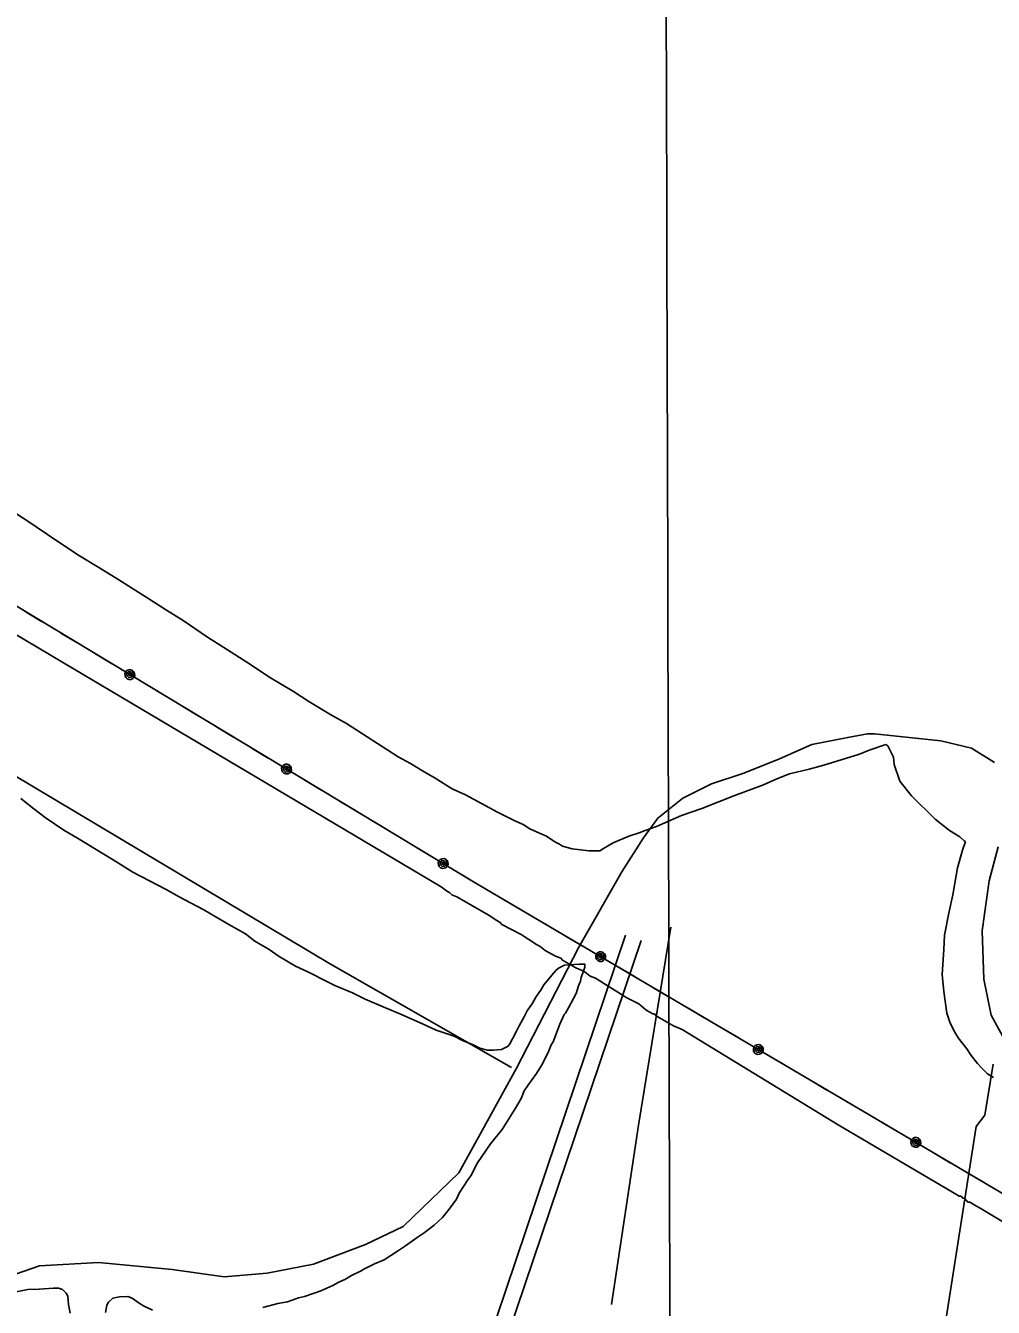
# Model space of a CAD drawing. Extents: x 3355677 to 3393573, y 612928 to 638357.
# Drawn here: x 3379651 to 3381418, y 632784 to 635125 of the extents above; entities that cross this region are included whole.
import ezdxf

# ---------------------------------------------------------------- set-up
doc = ezdxf.new("R2010")
doc.units = 0
for name, color, linetype in [('V-GRID-MAJR', 7, 'Continuous'), ('V-ROAD-CNTR', 7, 'Continuous'), ('V-SITE-VEGE', 7, 'Continuous'), ('V-TOPO-SHOR', 7, 'Continuous'), ('V-UTIL-LINE', 7, 'Continuous')]:
    doc.layers.add(name, color=color, linetype=linetype)

msp = doc.modelspace()

# ---------------------------------------------------------------- linework, layer by layer
at = {"layer": 'V-GRID-MAJR'}
msp.add_spline([(3380867.299, 618367.203), (3380850.557, 624425.373), (3380833.806, 630486.627), (3380817.056, 636547.903), (3380817.048, 636550.964)], degree=3, dxfattribs=at)
at = {"layer": 'V-ROAD-CNTR'}
for points in [[(3380116.452906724, 631620.5145183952), (3380474.245, 632657.045), (3380746.3510000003, 633463.829)], [(3380029.545, 631276.799), (3380502.637, 632647.357), (3380774.7770000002, 633454.241)]]:
    msp.add_lwpolyline(points, dxfattribs=at)
at = {"layer": 'V-SITE-VEGE'}
for p, q in [((3379653.236, 634221.553), (3379596.732, 634257.436)), ((3379691.247, 634195.797), (3379653.236, 634221.553)), ((3379746.639, 634158.833), (3379691.247, 634195.797)), ((3379784.679, 634135.2680000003), (3379746.639, 634158.833)), ((3379821.639, 634112.818), (3379784.679, 634135.268)), ((3379875.966, 634078.062), (3379821.639, 634112.818)), ((3379908.572, 634057.8640000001), (3379875.966, 634078.062)), ((3379939.001, 634038.7950000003), (3379908.572, 634057.8640000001)), ((3379983.525, 634008.5650000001), (3379939.001, 634038.7950000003)), ((3380012.858, 633989.5100000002), (3379983.525, 634008.5650000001)), ((3380061.75, 633958.1180000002), (3380012.858, 633989.5100000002)), ((3380095.4220000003, 633935.715), (3380061.75, 633958.1180000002)), ((3380139.992, 633908.7700000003), (3380095.4220000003, 633935.7150000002)), ((3380168.244, 633890.827), (3380139.992, 633908.77)), ((3380209.559, 633866.122), (3380168.244, 633890.827)), ((3380236.7460000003, 633850.39), (3380209.559, 633866.122)), ((3380331.275, 633789.8470000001), (3380236.7460000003, 633850.39)), ((3381221.863, 633812.3270000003), (3381191.014, 633801.7990000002)), ((3381225.119, 633810.087), (3381221.863, 633812.3270000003)), ((3381229.381, 633801.256), (3381225.119, 633810.087)), ((3380354.125, 633777.462), (3380331.275, 633789.8470000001)), ((3381173.3680000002, 633794.3750000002), (3381108.397, 633774.4620000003)), ((3381191.014, 633801.7990000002), (3381173.3680000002, 633794.3750000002)), ((3381235.787, 633789.105), (3381229.381, 633801.256)), ((3381236.696, 633775.937), (3381235.787, 633789.105)), ((3380375.86, 633763.9990000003), (3380354.125, 633777.4620000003)), ((3380398.694, 633750.5190000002), (3380375.86, 633763.9990000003)), ((3381081.98, 633767.1630000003), (3381045.683, 633758.9030000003)), ((3381108.397, 633774.4620000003), (3381081.98, 633767.1630000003)), ((3381247.225, 633745.0880000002), (3381236.696, 633775.937)), ((3380430.218, 633731.434), (3380398.694, 633750.519)), ((3380998.254, 633738.747), (3380944.2460000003, 633718.679)), ((3381022.525, 633749.3640000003), (3380998.254, 633738.7470000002)), ((3381045.683, 633758.9030000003), (3381022.525, 633749.3640000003)), ((3381268.774, 633718.47), (3381247.225, 633745.088)), ((3380454.18, 633720.1310000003), (3380430.218, 633731.4340000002)), ((3380512.9390000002, 633688.6000000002), (3380454.18, 633720.1310000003)), ((3380944.2460000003, 633718.679), (3380885.808, 633695.383)), ((3381312.032, 633676.1950000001), (3381268.774, 633718.47)), ((3380885.808, 633695.383), (3380848.352, 633682.757)), ((3380544.511, 633672.8030000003), (3380512.9390000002, 633688.6000000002)), ((3380559.765, 633666.008), (3380544.511, 633672.8030000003)), ((3380848.352, 633682.757), (3380803.114, 633662.5650000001)), ((3381338.046, 633654.9940000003), (3381312.032, 633676.1950000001)), ((3380571.713, 633658.1660000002), (3380559.765, 633666.008)), ((3380589.143, 633650.245), (3380571.713, 633658.1660000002)), ((3380602.22, 633644.5780000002), (3380589.143, 633650.245)), ((3380617.426, 633634.491), (3380602.22, 633644.5780000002)), ((3380752.426, 633644.643), (3380723.754, 633632.9900000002)), ((3380771.153, 633650.957), (3380752.426, 633644.643)), ((3380782.177, 633655.187), (3380771.153, 633650.957)), ((3380803.114, 633662.5650000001), (3380782.177, 633655.187)), ((3381356.525, 633643.7710000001), (3381338.046, 633654.9940000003)), ((3381365.186, 633635.9720000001), (3381356.525, 633643.7710000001)), ((3380626.134, 633629.986), (3380617.426, 633634.491)), ((3380631.5670000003, 633626.6190000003), (3380626.134, 633629.986)), ((3380649.045, 633621.986), (3380631.5670000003, 633626.6190000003)), ((3380679.691, 633618.2630000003), (3380649.045, 633621.9860000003)), ((3380706.061, 633622.275), (3380699.4220000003, 633617.985)), ((3380723.754, 633632.9900000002), (3380706.061, 633622.2750000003)), ((3381361.665, 633619.576), (3381367.363, 633634.846)), ((3381367.363, 633634.846), (3381365.186, 633635.9720000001)), ((3380699.4220000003, 633617.985), (3380679.691, 633618.263)), ((3381352.431, 633586.8140000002), (3381361.665, 633619.576)), ((3381344.058, 633537.5960000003), (3381352.431, 633586.8140000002)), ((3381337.046, 633506.997), (3381344.058, 633537.5960000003)), ((3381328.768, 633464.354), (3381337.046, 633506.997)), ((3381327.302, 633438.0620000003), (3381328.768, 633464.354)), ((3381324.457, 633392.053), (3381327.302, 633438.0620000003)), ((3381327.312, 633361.3150000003), (3381324.457, 633392.053)), ((3381333.329, 633321.76), (3381327.312, 633361.3150000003)), ((3381338.578, 633305.2390000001), (3381333.329, 633321.76)), ((3381344.953, 633290.8960000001), (3381338.578, 633305.2390000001)), ((3381353.52, 633276.5220000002), (3381344.953, 633290.8960000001)), ((3381369.683, 633256.5580000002), (3381353.52, 633276.5220000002)), ((3381377.187, 633244.39), (3381369.683, 633256.5580000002)), ((3381389.043, 633229.971), (3381377.187, 633244.39)), ((3381395.5100000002, 633222.204), (3381389.043, 633229.971)), ((3381407.413, 633211.0700000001), (3381395.5100000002, 633222.204)), ((3381418.282, 633204.34), (3381407.413, 633211.0700000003))]:
    msp.add_line(p, q, dxfattribs=at)
for points in [[(3379642.586, 633713.724), (3379666.437, 633694.75), (3379687.048, 633679.107), (3379720.703, 633655.604), (3379745.713, 633641), (3379810.94, 633601.703), (3379846.805, 633579.267), (3379907.755, 633547.705), (3379931.686, 633534.211), (3379952.356, 633522.953), (3379976.302, 633510.555), (3379996.96, 633498.203), (3380021.968, 633483.5970000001), (3380052.43, 633466.719), (3380069.7830000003, 633453.3150000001), (3380095.872, 633437.599), (3380114.3370000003, 633425.2760000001), (3380143.685, 633407.321), (3380166.565, 633397.126), (3380203.5700000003, 633377.965), (3380215.551, 633372.313), (3380248.252, 633358.693), (3380271.115, 633347.407), (3380308.168, 633331.533), (3380334.321, 633320.199), (3380375.727, 633302.0700000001), (3380400.785, 633290.753), (3380433.514, 633279.3250000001), (3380448.753, 633271.434), (3380468.375, 633263.482), (3380480.355, 633257.831), (3380494.558, 633254.3420000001), (3380505.519, 633254.184), (3380519.786, 633255.079), (3380528.617, 633259.341), (3380531.936, 633261.485), (3380535.287, 633265.8250000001), (3380539.7970000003, 633274.531), (3380547.671, 633288.672), (3380552.1950000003, 633298.476), (3380561.198, 633314.795), (3380566.8340000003, 633325.68), (3380576.9, 633339.79), (3380582.536, 633350.6730000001), (3380592.602, 633364.784), (3380597.112, 633373.492), (3380611.612, 633390.831), (3380619.409, 633399.49), (3380623.855, 633403.813), (3380634.893, 633409.138), (3380662.328, 633410.942), (3380672.196, 633410.803), (3380672.1180000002, 633405.3200000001), (3380665.278, 633386.78), (3380664.088, 633380.22), (3380660.676, 633371.495), (3380656.088, 633357.309), (3380642.561, 633331.187), (3380636.9390000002, 633321.397), (3380634.717, 633319.237), (3380626.798, 633301.806), (3380614.272, 633269.091), (3380610.909, 633263.658)], [(3380610.909, 633263.658), (3380606.369, 633252.759), (3380595.066, 633228.797), (3380583.855, 633211.414), (3380568.198, 633189.707), (3380561.481, 633179.936), (3380555.798, 633165.762), (3380545.685, 633148.3640000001), (3380521.0100000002, 633109.243), (3380499.811, 633083.231), (3380476.294, 633048.477), (3380463.896, 633024.532), (3380458.307, 633016.938), (3380442.619, 632993.037), (3380438.079, 632982.14), (3380424.66, 632963.6900000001), (3380412.386, 632948.514), (3380404.6040000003, 632940.949), (3380396.838, 632934.481), (3380379.098, 632920.479), (3380365.819, 632911.8960000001), (3380344.776, 632896.845), (3380330.3850000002, 632887.18), (3380306.038, 632871.079), (3380288.39, 632863.655), (3380268.519, 632854.066), (3380264.089, 632850.841), (3380246.4250000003, 632842.321), (3380235.37, 632835.8960000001), (3380223.235, 632830.588), (3380212.18, 632824.165), (3380190.117, 632814.612), (3380177.997, 632810.397), (3380160.366, 632804.068), (3380149.372, 632802.031), (3380129.5330000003, 632794.637), (3380111.947, 632791.596), (3380084.434, 632784.311)], [(3379732.346, 632773.944), (3379729.274, 632789.337), (3379728.395, 632804.699), (3379725.184, 632810.227), (3379718.7, 632816.897), (3379711.059, 632819.197), (3379702.29, 632819.322), (3379675.95, 632817.501), (3379655.108, 632816.7000000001), (3379627.626, 632811.607)], [(3379882.628, 632779.492), (3379866.295, 632787.398), (3379858.683, 632791.8910000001), (3379845.656, 632800.8470000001), (3379838.029, 632804.245), (3379822.667, 632803.366), (3379810.578, 632801.343), (3379802.795, 632793.779), (3379799.432, 632788.344), (3379797.053, 632775.22)]]:
    msp.add_lwpolyline(points, dxfattribs=at)
at = {"layer": 'V-TOPO-SHOR'}
for points in [[(3376305.37202455, 635739.9241875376), (3376879.4636844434, 635409.5590334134), (3377093.7168543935, 635286.6979178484), (3377791.495372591, 634855.176239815), (3378071.7024209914, 634683.1189793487), (3378697.9914121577, 634319.9779364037), (3378794.179536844, 634246.1765386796), (3378903.98778165, 634208.0660516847), (3379316.088226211, 633943.1018873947), (3380208.8636204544, 633410.6103751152), (3380538.482224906, 633222.226203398)], [(3379561.8672371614, 632820.714522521), (3379676.387524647, 632859.9786210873), (3379784.3637957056, 632866.5226375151), (3379918.5161324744, 632853.4346046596), (3380013.404370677, 632840.346571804), (3380091.93256781, 632846.8905882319), (3380177.004781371, 632863.2506293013), (3380271.893019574, 632899.2427196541), (3380340.6051920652, 632931.9628017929), (3380442.037446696, 633030.1230482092), (3380546.7417095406, 633219.8995246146), (3380661.261997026, 633442.3960831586), (3380739.7901941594, 633579.8204281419), (3380779.054292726, 633641.9885842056), (3380805.2303584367, 633677.9806745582), (3380851.0384734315, 633713.9727649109), (3380903.3906048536, 633740.148830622), (3380962.286752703, 633759.7808799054), (3381027.726916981, 633785.9569456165), (3381086.623064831, 633812.1330113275), (3381152.0632291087, 633825.221044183), (3381188.055319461, 633831.7650606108), (3381201.143352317, 633831.7650606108), (3381322.2076562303, 633818.6770277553), (3381377.8317958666, 633805.5889948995), (3381420.3679026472, 633779.4129291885)], [(3381426.911919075, 633625.6285431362), (3381410.5518780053, 633563.4603870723), (3381397.46384515, 633471.8441570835), (3381400.735853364, 633383.4999353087), (3381413.823886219, 633318.0597710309), (3381446.543968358, 633259.1636231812)], [(3380829.3366561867, 633478.7516303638), (3380769.8700741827, 633117.3777858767), (3380720.618905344, 632789.4274663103)], [(3381417.72715657, 633228.3474763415), (3381402.235862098, 633135.3997095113), (3381386.7445676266, 633114.7446502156), (3381329.943154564, 632753.2811125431), (3381319.6156249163, 632727.4622884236), (3381273.1417415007, 632727.4622884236), (3380849.7130259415, 632763.6086421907), (3380818.730436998, 632582.8768733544), (3380792.911612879, 632412.472634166), (3380792.911612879, 632335.0161618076)]]:
    msp.add_lwpolyline(points, dxfattribs=at)
at = {"layer": 'V-UTIL-LINE'}
for points in [[(3375476.2870000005, 636536.981), (3376180.1210000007, 636123.203), (3377572.3220000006, 635287.31), (3379039.1690000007, 634423.78), (3380468.9600000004, 633561.52), (3381192.3010000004, 633135.343), (3382557.4710000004, 632329.208), (3383883.2040000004, 631538.453), (3385271.9430000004, 630701.626), (3386423.5670000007, 630728.5920000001), (3387325.9580000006, 630116.826)], [(3381833.508, 632701.451), (3381393.8540000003, 632965.713), (3381387.521, 632969.324), (3381381.17, 632972.981), (3381374.838, 632976.5920000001), (3381371.688, 632976.584), (3381368.548, 632980.178), (3381365.347, 632983.846), (3381362.198, 632983.836), (3381359.036, 632987.457), (3381355.865, 632987.446), (3381343.223, 632994.692), (3381134.47, 633117.75), (3380849.809, 633291.511), (3380833.9960000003, 633298.746), (3380821.313, 633305.99), (3380808.67, 633313.211), (3380802.34, 633316.8470000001), (3380799.18, 633320.465), (3380796.0300000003, 633320.457), (3380789.7, 633324.068), (3380783.367, 633327.701), (3380770.717, 633338.574), (3380748.572, 633349.42), (3380691.646, 633385.6140000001), (3380682.163, 633389.264), (3380672.673, 633396.471), (3380666.34, 633400.129), (3380656.84, 633403.706), (3380652.127, 633406.438), (3380650.5500000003, 633407.317), (3380644.218, 633410.975), (3380631.535, 633418.221), (3380628.375, 633421.839), (3380618.894, 633425.442), (3380599.9220000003, 633436.296), (3380590.431, 633443.55), (3380584.099, 633447.161), (3380555.636, 633465.269), (3380520.8510000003, 633483.361), (3380517.69, 633486.98), (3380511.36, 633490.615), (3380495.537, 633501.48), (3380438.599, 633534.045), (3380429.119, 633537.648), (3380425.9590000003, 633541.267), (3380419.628, 633544.902), (3380410.136, 633552.131), (3379720.623, 633961.203), (3378990.001, 634395.62)], [(3379652.2760000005, 634054.036), (3379681.3910000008, 634036.478)], [(3379715.6430000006, 634015.821), (3379744.7580000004, 633998.263)], [(3379779.0110000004, 633977.606), (3379808.1260000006, 633960.0480000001)], [(3379841.5170000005, 633939.91), (3379841.3370000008, 633942.782), (3379839.5180000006, 633941.33), (3379839.7590000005, 633938.595), (3379842.4190000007, 633937.37), (3379844.3090000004, 633940.193), (3379843.2940000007, 633944.77), (3379839.0540000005, 633945.25), (3379835.5250000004, 633941.904), (3379836.4020000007, 633937.411), (3379839.6380000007, 633934.326), (3379844.4100000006, 633935.036), (3379847.5240000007, 633939.576), (3379846.1650000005, 633947.617), (3379842.8620000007, 633948.809), (3379839.3540000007, 633948.6460000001), (3379836.1750000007, 633947.154), (3379833.8100000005, 633944.558), (3379832.6180000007, 633941.255), (3379832.7810000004, 633937.747), (3379834.2740000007, 633934.568), (3379836.8690000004, 633932.203), (3379840.1720000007, 633931.011), (3379843.6800000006, 633931.174), (3379846.8590000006, 633932.667), (3379849.2240000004, 633935.262), (3379850.4160000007, 633938.5650000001), (3379850.2530000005, 633942.073), (3379848.7600000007, 633945.252), (3379846.1650000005, 633947.617)], [(3379874.9200000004, 633919.767), (3379904.0350000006, 633902.208)], [(3379938.2880000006, 633881.551), (3379967.4030000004, 633863.993)], [(3380001.6550000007, 633843.336), (3380030.7700000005, 633825.778)], [(3380065.0230000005, 633805.121), (3380094.1380000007, 633787.563)], [(3380127.5310000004, 633767.425), (3380127.3510000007, 633770.296), (3380125.5320000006, 633768.845), (3380125.7730000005, 633766.109), (3380128.4330000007, 633764.884), (3380130.3230000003, 633767.707), (3380129.3080000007, 633772.284), (3380125.0680000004, 633772.765), (3380121.5390000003, 633769.419), (3380122.4160000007, 633764.925), (3380125.6520000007, 633761.841), (3380130.4240000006, 633762.551), (3380133.5380000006, 633767.09), (3380132.1790000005, 633775.132), (3380128.8760000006, 633776.324), (3380125.3680000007, 633776.161), (3380122.1890000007, 633774.6680000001), (3380119.8240000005, 633772.072), (3380118.6320000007, 633768.769), (3380118.7950000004, 633765.261), (3380120.2880000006, 633762.083), (3380122.8830000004, 633759.718), (3380126.1860000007, 633758.5260000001), (3380129.6940000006, 633758.688), (3380132.8730000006, 633760.181), (3380135.2380000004, 633762.777), (3380136.4300000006, 633766.08), (3380136.2670000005, 633769.588), (3380134.7740000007, 633772.7660000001), (3380132.1790000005, 633775.132)], [(3380160.9320000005, 633747.282), (3380190.0470000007, 633729.723)], [(3380224.3000000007, 633709.066), (3380253.4150000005, 633691.508)], [(3380287.6670000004, 633670.852), (3380316.7820000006, 633653.294)], [(3380351.0350000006, 633632.637), (3380380.1500000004, 633615.078)], [(3380413.5450000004, 633594.939), (3380413.3650000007, 633597.81), (3380411.5460000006, 633596.359), (3380411.7870000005, 633593.6240000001), (3380414.4470000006, 633592.398), (3380416.3370000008, 633595.2220000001), (3380415.3220000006, 633599.7980000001), (3380411.0820000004, 633600.279), (3380407.553000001, 633596.933), (3380408.4300000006, 633592.439), (3380411.6660000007, 633589.355), (3380416.4380000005, 633590.0650000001), (3380419.5520000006, 633594.605), (3380418.1930000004, 633602.6460000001), (3380414.8900000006, 633603.838), (3380411.3820000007, 633603.675), (3380408.2030000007, 633602.182), (3380405.8380000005, 633599.587), (3380404.6460000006, 633596.284), (3380404.8090000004, 633592.7760000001), (3380406.3020000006, 633589.5970000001), (3380408.8970000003, 633587.232), (3380412.2000000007, 633586.04), (3380415.7080000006, 633586.203), (3380418.8870000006, 633587.696), (3380421.2520000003, 633590.291), (3380422.4440000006, 633593.594), (3380422.2810000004, 633597.102), (3380420.7880000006, 633600.281), (3380418.1930000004, 633602.6460000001)], [(3380446.9440000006, 633574.797), (3380468.9600000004, 633561.52), (3380476.1030000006, 633557.312)], [(3380510.5660000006, 633537.007), (3380539.8600000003, 633519.748)], [(3380574.3220000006, 633499.444), (3380603.6160000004, 633482.185)], [(3380638.0790000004, 633461.88), (3380667.3730000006, 633444.621)], [(3380700.9720000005, 633424.824), (3380700.7630000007, 633427.693), (3380698.9590000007, 633426.223), (3380699.2280000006, 633423.49), (3380701.8990000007, 633422.292), (3380703.7610000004, 633425.135), (3380702.6990000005, 633429.701), (3380698.4540000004, 633430.138), (3380694.9600000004, 633426.756), (3380695.8830000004, 633422.2710000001), (3380699.1510000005, 633419.22), (3380703.9140000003, 633419.979), (3380706.982000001, 633424.551), (3380705.5410000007, 633432.578), (3380702.2260000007, 633433.736), (3380698.7190000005, 633433.537), (3380695.5560000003, 633432.012), (3380693.2180000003, 633429.392), (3380692.0600000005, 633426.077), (3380692.2580000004, 633422.571), (3380693.7840000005, 633419.408), (3380696.4030000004, 633417.069), (3380699.7180000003, 633415.911), (3380703.2250000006, 633416.11), (3380706.3880000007, 633417.635), (3380708.7260000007, 633420.255), (3380709.8840000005, 633423.5700000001), (3380709.6860000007, 633427.076), (3380708.1600000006, 633430.2390000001), (3380705.5410000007, 633432.578)], [(3380734.5760000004, 633405.0260000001), (3380763.8700000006, 633387.767)], [(3380798.3330000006, 633367.462), (3380827.6270000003, 633350.203)], [(3380862.0890000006, 633329.898), (3380891.3830000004, 633312.639)], [(3380925.8460000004, 633292.334), (3380955.1400000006, 633275.0750000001)], [(3380988.7380000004, 633255.278), (3380988.5290000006, 633258.147), (3380986.7250000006, 633256.677), (3380986.9940000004, 633253.9450000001), (3380989.6660000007, 633252.746), (3380991.5280000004, 633255.589), (3380990.4650000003, 633260.155), (3380986.2210000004, 633260.5920000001), (3380982.7260000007, 633257.21), (3380983.6500000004, 633252.726), (3380986.9170000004, 633249.675), (3380991.6810000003, 633250.434), (3380994.749000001, 633255.005), (3380993.3070000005, 633263.032), (3380989.9920000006, 633264.1900000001), (3380986.4860000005, 633263.991), (3380983.3230000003, 633262.466), (3380980.9840000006, 633259.846), (3380979.8260000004, 633256.531), (3380980.0250000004, 633253.025), (3380981.5500000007, 633249.862), (3380984.1700000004, 633247.523), (3380987.4850000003, 633246.365), (3380990.9910000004, 633246.564), (3380994.1540000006, 633248.09), (3380996.4930000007, 633250.709), (3380997.6510000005, 633254.024), (3380997.4520000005, 633257.53), (3380995.9270000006, 633260.693), (3380993.3070000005, 633263.032)], [(3381022.3430000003, 633235.48), (3381051.6370000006, 633218.221)], [(3381086.1000000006, 633197.916), (3381115.3930000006, 633180.656)], [(3381149.8550000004, 633160.351), (3381179.1490000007, 633143.0920000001)], [(3381213.6000000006, 633122.7660000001), (3381242.8770000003, 633105.478)], [(3381276.4560000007, 633085.649), (3381276.2500000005, 633088.519), (3381274.4440000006, 633087.051), (3381274.7110000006, 633084.318), (3381277.3810000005, 633083.117), (3381279.2460000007, 633085.958), (3381278.1880000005, 633090.525), (3381273.9440000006, 633090.966), (3381270.4460000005, 633087.588), (3381271.3650000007, 633083.102), (3381274.6290000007, 633080.0480000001), (3381279.3940000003, 633080.802), (3381282.4660000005, 633085.37), (3381281.0320000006, 633093.399), (3381277.7190000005, 633094.56), (3381274.2120000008, 633094.365), (3381271.0470000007, 633092.843), (3381268.7060000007, 633090.225), (3381267.5450000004, 633086.912), (3381267.7400000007, 633083.405), (3381269.2630000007, 633080.241), (3381271.8800000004, 633077.899), (3381275.1940000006, 633076.738), (3381278.7000000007, 633076.933), (3381281.8650000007, 633078.456), (3381284.2060000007, 633081.073), (3381285.3670000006, 633084.387), (3381285.1720000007, 633087.893), (3381283.6500000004, 633091.058), (3381281.0320000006, 633093.399)], [(3381310.0410000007, 633065.817), (3381339.3180000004, 633048.529)], [(3381373.7610000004, 633028.1900000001), (3381403.0380000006, 633010.902)]]:
    msp.add_lwpolyline(points, dxfattribs=at)

doc.saveas('drawing.dxf')
